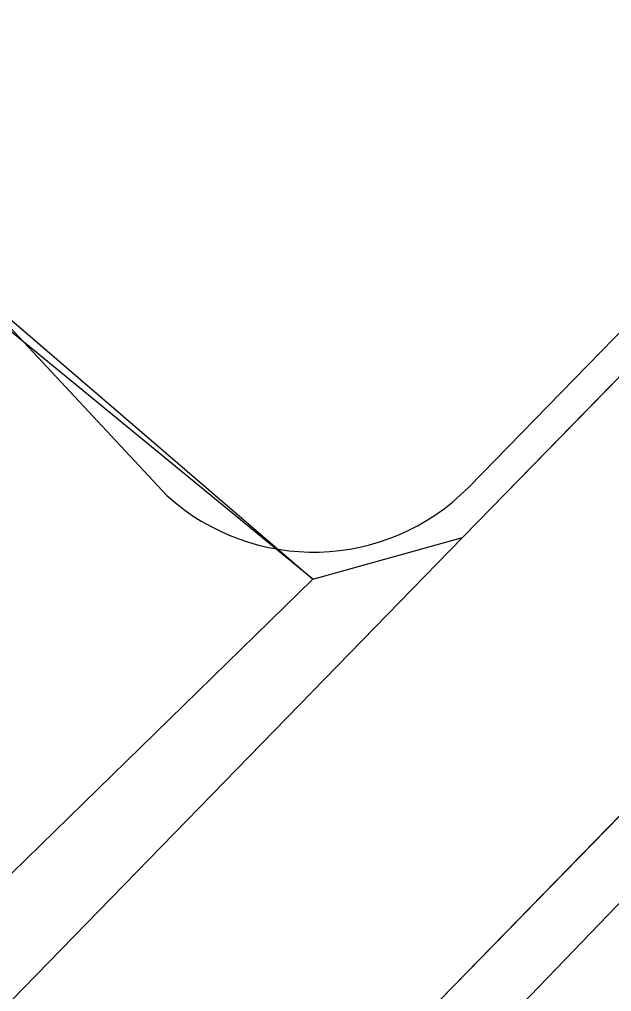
# Model space of a CAD drawing. Extents: x 2253035 to 2279930, y 13774972 to 13793443.
# Drawn here: x 2255428.7 to 2255491.6, y 13791353.4 to 13791456.6 of the extents above; entities that cross this region are included whole.
import ezdxf

# ---------------------------------------------------------------- set-up
doc = ezdxf.new("R2010")
doc.units = 0
for name, color, linetype in [('E_Utility_ATT_Fiber', 7, 'Continuous'), ('E_Utility_Gas_Gas Line_GL_Description', 7, 'Continuous'), ('E_Utility_Water_Water Line_WL_Description', 7, 'Continuous'), ('E_Utility_Water_Water Valve_WV_Elevation', 7, 'Continuous')]:
    doc.layers.add(name, color=color, linetype=linetype)

msp = doc.modelspace()

# ---------------------------------------------------------------- linework, layer by layer
at = {"layer": 'E_Utility_ATT_Fiber'}
for p, q in [((2255658.89, 13791589.32), (2255478.82, 13791404.79)), ((2255402.53, 13791446.4), (2255459.85, 13791397.22)), ((2255475.74, 13791401.64), (2255478.82, 13791404.79)), ((2255478.82, 13791404.79), (2255475.74, 13791401.64)), ((2255475.74, 13791401.64), (2255375.55, 13791298.97)), ((2255459.85, 13791397.22), (2255475.74, 13791401.64)), ((2255400.01, 13791277.4), (2255520.76, 13791401.16)), ((2255520.77, 13791401.15), (2255400.01, 13791277.4))]:
    msp.add_line(p, q, dxfattribs=at)
msp.add_lwpolyline([(2255478.82, 13791404.79), (2255658.89, 13791589.32), (2255677.57, 13791613.04)], dxfattribs=at)
at = {"layer": 'E_Utility_Gas_Gas Line_GL_Description'}
msp.add_line((2255523.2, 13791394.79), (2255407.93, 13791275.24), dxfattribs=at)
at = {"layer": 'E_Utility_Water_Water Line_WL_Description'}
msp.add_lwpolyline([(2255476.36, 13791406.96), (2255661.79, 13791597), (2255567.53, 13791614.87), (2255403.16, 13791450.19), (2255444.32, 13791406.11)], dxfattribs=at)
msp.add_arc((2255459.9, 13791423.26), 23.17, 227.7564, 315.2794, dxfattribs=at)
at = {"layer": 'E_Utility_Water_Water Valve_WV_Elevation'}
msp.add_lwpolyline([(2255390.98, 13791330.06), (2255459.85, 13791397.22), (2255383.32, 13791459.9), (2255493.57, 13791567.11), (2255547.29, 13791645.62), (2255605.99, 13791701.86), (2255343.69, 13791984.84), (2255414.64, 13792056.03), (2255552.69, 13792209.6), (2256003.03, 13792697.26), (2256274.85, 13792371.04), (2256429.6, 13792200.7), (2256502.73, 13792117.35), (2256310.07, 13791948.12), (2256237.1, 13792031.76), (2256159.74, 13792001.95), (2256121.45, 13791961.04), (2255952.32, 13791795.31), (2255623, 13791457.45), (2255517, 13791344.43)], dxfattribs=at)

doc.saveas('drawing.dxf')
